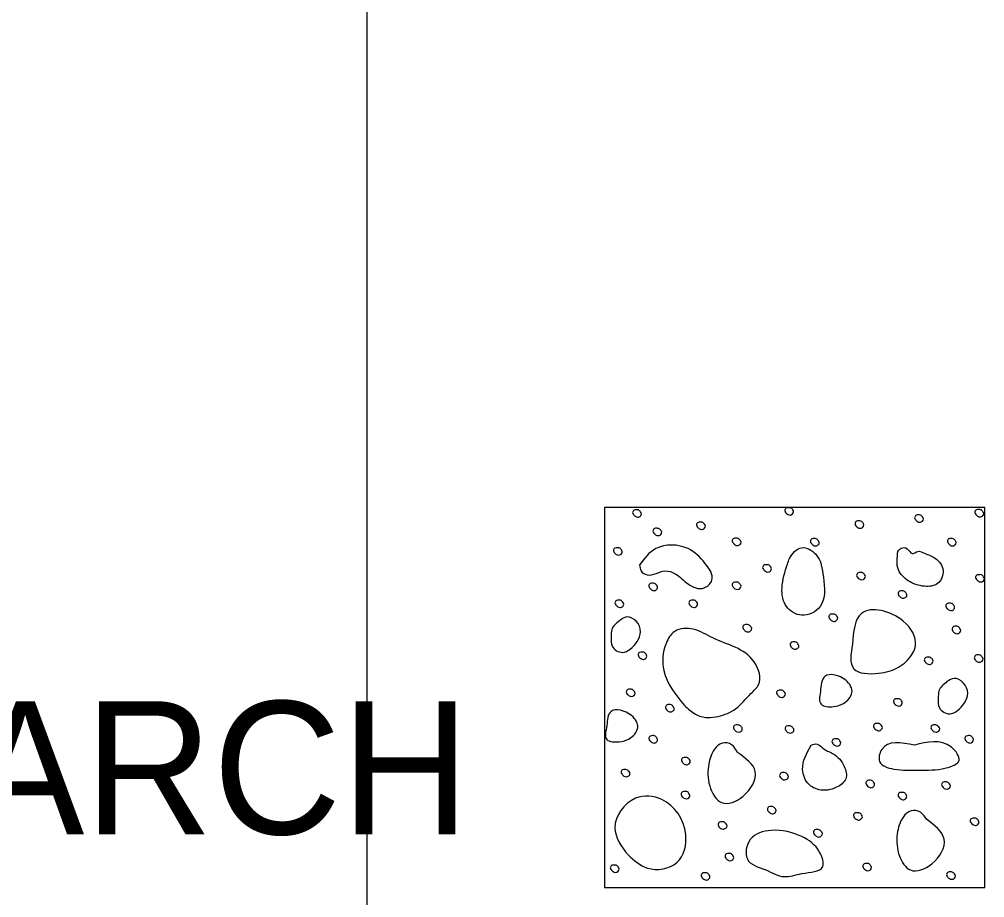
# Model space of a CAD drawing. Extents: x 0 to 34, y 0 to 22.
# Drawn here: x 11.621 to 12.637, y 19.526 to 20.451 of the extents above; entities that cross this region are included whole.
import ezdxf

# ---------------------------------------------------------------- set-up
doc = ezdxf.new("R2010")
doc.units = 0
doc.layers.add('SH_Data', color=7, linetype='Continuous')
doc.layers.add('SH_Text', color=7, linetype='Continuous')

msp = doc.modelspace()

# ---------------------------------------------------------------- linework, layer by layer
at = {"layer": 'SH_Data'}
msp.add_line((11.9872, 3.594), (11.9872, 21.0221), dxfattribs=at)
msp.add_lwpolyline([(12.2372, 19.5371), (12.6372, 19.5371), (12.6372, 19.9371), (12.2372, 19.9371)], close=True, dxfattribs=at)
at = {"layer": 'SH_Text'}
for p, q in [((12.2372, 19.9371), (12.2372, 19.9371)), ((12.6372, 19.9371), (12.6372, 19.9371)), ((12.2372, 19.5371), (12.2372, 19.5371)), ((12.6372, 19.5371), (12.6372, 19.5371))]:
    msp.add_line(p, q, dxfattribs=at)
for points in [[(12.275, 19.9324), (12.276, 19.9304), (12.2749, 19.928), (12.2721, 19.9268), (12.2695, 19.9277), (12.2675, 19.9296), (12.2667, 19.9316), (12.2683, 19.9343), (12.2707, 19.9346), (12.2727, 19.9344), (12.275, 19.9324)], [(12.4353, 19.9345), (12.4361, 19.9326), (12.4349, 19.9302), (12.4323, 19.9291), (12.4297, 19.93), (12.4277, 19.9318), (12.4269, 19.9338), (12.4284, 19.9365), (12.4309, 19.9368), (12.4329, 19.9367), (12.4353, 19.9345)], [(12.6353, 19.9325), (12.6363, 19.9307), (12.6351, 19.9283), (12.6323, 19.9271), (12.6298, 19.9279), (12.6278, 19.9298), (12.6269, 19.9318), (12.6285, 19.9345), (12.6309, 19.9348), (12.6329, 19.9347), (12.6353, 19.9325)], [(12.572, 19.9268), (12.5729, 19.925), (12.5717, 19.9226), (12.569, 19.9214), (12.5664, 19.9222), (12.5644, 19.9242), (12.5635, 19.9262), (12.5651, 19.9288), (12.5675, 19.9292), (12.5695, 19.929), (12.572, 19.9268)], [(12.2965, 19.9129), (12.2973, 19.9109), (12.2963, 19.9085), (12.2935, 19.9074), (12.2909, 19.9083), (12.2889, 19.9101), (12.2881, 19.9121), (12.2897, 19.9149), (12.2921, 19.9151), (12.2941, 19.9149), (12.2965, 19.9129)], [(12.3422, 19.9194), (12.3432, 19.9174), (12.3421, 19.915), (12.3393, 19.9139), (12.3367, 19.9147), (12.3347, 19.9166), (12.3339, 19.9186), (12.3355, 19.9213), (12.3379, 19.9216), (12.3399, 19.9214), (12.3422, 19.9194)], [(12.5092, 19.9206), (12.51, 19.9187), (12.509, 19.9162), (12.5062, 19.9151), (12.5036, 19.916), (12.5016, 19.9178), (12.5008, 19.9198), (12.5023, 19.9226), (12.5048, 19.9228), (12.5068, 19.9227), (12.5092, 19.9206)], [(12.38, 19.9024), (12.3809, 19.9005), (12.3797, 19.8981), (12.377, 19.8969), (12.3745, 19.8978), (12.3725, 19.8997), (12.3715, 19.9017), (12.3731, 19.9044), (12.3755, 19.9047), (12.3775, 19.9045), (12.38, 19.9024)], [(12.4622, 19.902), (12.4631, 19.9001), (12.462, 19.8977), (12.4592, 19.8965), (12.4566, 19.8975), (12.4546, 19.8993), (12.4538, 19.9013), (12.4554, 19.904), (12.4578, 19.9043), (12.4598, 19.9041), (12.4622, 19.902)], [(12.6064, 19.902), (12.6072, 19.9001), (12.6061, 19.8977), (12.6034, 19.8965), (12.6008, 19.8975), (12.5988, 19.8993), (12.598, 19.9013), (12.5995, 19.904), (12.602, 19.9043), (12.604, 19.9041), (12.6064, 19.902)], [(12.2549, 19.8923), (12.2558, 19.8905), (12.2546, 19.888), (12.2519, 19.8869), (12.2494, 19.8877), (12.2474, 19.8895), (12.2465, 19.8915), (12.248, 19.8943), (12.2505, 19.8945), (12.2525, 19.8945), (12.2549, 19.8923)], [(12.274, 19.8767), (12.291, 19.8937), (12.325, 19.8937), (12.3428, 19.8783), (12.3501, 19.8605), (12.342, 19.8524), (12.325, 19.8565), (12.312, 19.867), (12.3007, 19.8702), (12.282, 19.8661), (12.2756, 19.8702), (12.274, 19.8767)], [(12.4296, 19.8775), (12.4239, 19.8523), (12.4285, 19.8328), (12.4445, 19.8236), (12.464, 19.8328), (12.4674, 19.8637), (12.4594, 19.8878), (12.4445, 19.8947), (12.4319, 19.8832), (12.4296, 19.8775)], [(12.5459, 19.8908), (12.5465, 19.8713), (12.5567, 19.8599), (12.5739, 19.8541), (12.5876, 19.857), (12.5934, 19.8707), (12.5854, 19.8834), (12.5739, 19.889), (12.567, 19.8908), (12.5607, 19.8885), (12.5556, 19.8936), (12.5493, 19.8942), (12.5459, 19.8908)], [(12.412, 19.8745), (12.4129, 19.8726), (12.4117, 19.8701), (12.409, 19.869), (12.4065, 19.8699), (12.4045, 19.8717), (12.4035, 19.8737), (12.4051, 19.8765), (12.4076, 19.8767), (12.4096, 19.8766), (12.412, 19.8745)], [(12.5108, 19.8664), (12.5117, 19.8645), (12.5105, 19.862), (12.5078, 19.861), (12.5052, 19.8618), (12.5032, 19.8636), (12.5024, 19.8656), (12.504, 19.8684), (12.5064, 19.8686), (12.5084, 19.8685), (12.5108, 19.8664)], [(12.6361, 19.864), (12.637, 19.8622), (12.6358, 19.8597), (12.6331, 19.8586), (12.6306, 19.8594), (12.6286, 19.8613), (12.6276, 19.8633), (12.6292, 19.866), (12.6316, 19.8663), (12.6337, 19.8662), (12.6361, 19.864)], [(12.292, 19.8551), (12.293, 19.8531), (12.2919, 19.8507), (12.2892, 19.8495), (12.2866, 19.8505), (12.2846, 19.8523), (12.2837, 19.8543), (12.2853, 19.857), (12.2877, 19.8573), (12.2898, 19.8571), (12.292, 19.8551)], [(12.38, 19.8561), (12.3808, 19.8543), (12.3796, 19.8518), (12.377, 19.8507), (12.3744, 19.8515), (12.3724, 19.8534), (12.3715, 19.8554), (12.373, 19.8581), (12.3755, 19.8584), (12.3775, 19.8583), (12.38, 19.8561)], [(12.5545, 19.8469), (12.5554, 19.845), (12.5543, 19.8426), (12.5515, 19.8415), (12.549, 19.8423), (12.547, 19.8442), (12.5461, 19.8462), (12.5477, 19.8489), (12.5501, 19.8492), (12.5521, 19.849), (12.5545, 19.8469)], [(12.2565, 19.8372), (12.2574, 19.8353), (12.2563, 19.8329), (12.2535, 19.8317), (12.251, 19.8326), (12.249, 19.8345), (12.2481, 19.8365), (12.2497, 19.8392), (12.2521, 19.8395), (12.2541, 19.8393), (12.2565, 19.8372)], [(12.3343, 19.8372), (12.3351, 19.8353), (12.334, 19.8329), (12.3313, 19.8317), (12.3287, 19.8326), (12.3267, 19.8345), (12.3259, 19.8365), (12.3275, 19.8392), (12.3299, 19.8395), (12.3319, 19.8393), (12.3343, 19.8372)], [(12.498, 19.7932), (12.5076, 19.8256), (12.5514, 19.8175), (12.5643, 19.7916), (12.5465, 19.7689), (12.5255, 19.7625), (12.4995, 19.7673), (12.498, 19.7932)], [(12.6048, 19.834), (12.6056, 19.832), (12.6045, 19.8296), (12.6017, 19.8285), (12.5992, 19.8294), (12.5971, 19.8312), (12.5963, 19.8332), (12.5979, 19.836), (12.6003, 19.8362), (12.6023, 19.8361), (12.6048, 19.834)], [(12.4817, 19.8226), (12.4825, 19.8207), (12.4814, 19.8183), (12.4786, 19.8171), (12.4761, 19.818), (12.474, 19.8199), (12.4732, 19.8219), (12.4748, 19.8246), (12.4772, 19.8249), (12.4792, 19.8247), (12.4817, 19.8226)], [(12.2527, 19.8178), (12.2607, 19.8218), (12.2705, 19.8172), (12.275, 19.8063), (12.2716, 19.796), (12.2642, 19.788), (12.2561, 19.7845), (12.2453, 19.7909), (12.2441, 19.8005), (12.2447, 19.8086), (12.2527, 19.8178)], [(12.3911, 19.8115), (12.392, 19.8096), (12.3909, 19.8072), (12.3881, 19.806), (12.3855, 19.8069), (12.3835, 19.8088), (12.3827, 19.8108), (12.3843, 19.8135), (12.3867, 19.8138), (12.3887, 19.8136), (12.3911, 19.8115)], [(12.3213, 19.7286), (12.2995, 19.7653), (12.3019, 19.794), (12.311, 19.8066), (12.3305, 19.8089), (12.3511, 19.7997), (12.3946, 19.7745), (12.3992, 19.7505), (12.3912, 19.7413), (12.3751, 19.7252), (12.3568, 19.7172), (12.3454, 19.716), (12.3328, 19.7195), (12.3213, 19.7286)], [(12.6112, 19.8096), (12.6121, 19.8078), (12.611, 19.8054), (12.6082, 19.8042), (12.6056, 19.805), (12.6036, 19.8069), (12.6028, 19.8089), (12.6044, 19.8116), (12.6068, 19.812), (12.6088, 19.8118), (12.6112, 19.8096)], [(12.4407, 19.7934), (12.4417, 19.7914), (12.4406, 19.789), (12.4379, 19.7878), (12.4353, 19.7886), (12.4333, 19.7905), (12.4325, 19.7925), (12.434, 19.7952), (12.4365, 19.7955), (12.4385, 19.7954), (12.4407, 19.7934)], [(12.2809, 19.7825), (12.2817, 19.7807), (12.2805, 19.7782), (12.2779, 19.7771), (12.2753, 19.778), (12.2733, 19.7798), (12.2724, 19.7818), (12.274, 19.7845), (12.2765, 19.7848), (12.2785, 19.7847), (12.2809, 19.7825)], [(12.5821, 19.7772), (12.583, 19.7754), (12.5818, 19.773), (12.579, 19.7718), (12.5765, 19.7726), (12.5745, 19.7745), (12.5736, 19.7765), (12.5752, 19.7792), (12.5776, 19.7795), (12.5796, 19.7794), (12.5821, 19.7772)], [(12.6347, 19.7795), (12.6356, 19.7777), (12.6345, 19.7753), (12.6317, 19.7741), (12.6291, 19.7749), (12.6271, 19.7768), (12.6263, 19.7788), (12.6279, 19.7815), (12.6303, 19.7818), (12.6323, 19.7817), (12.6347, 19.7795)], [(12.4643, 19.743), (12.4691, 19.7592), (12.491, 19.7551), (12.4975, 19.7421), (12.4885, 19.7308), (12.478, 19.7275), (12.465, 19.73), (12.4643, 19.743)], [(12.5975, 19.7537), (12.605, 19.7571), (12.6147, 19.7525), (12.6193, 19.7416), (12.6159, 19.7313), (12.6085, 19.7233), (12.6005, 19.7199), (12.5895, 19.7262), (12.5884, 19.7359), (12.589, 19.744), (12.5975, 19.7537)], [(12.2685, 19.7435), (12.2694, 19.7415), (12.2682, 19.7391), (12.2655, 19.738), (12.2629, 19.7389), (12.2609, 19.7407), (12.26, 19.7427), (12.2616, 19.7455), (12.264, 19.7457), (12.266, 19.7456), (12.2685, 19.7435)], [(12.4266, 19.7425), (12.4275, 19.7406), (12.4263, 19.7382), (12.4236, 19.737), (12.421, 19.7379), (12.419, 19.7398), (12.4181, 19.7418), (12.4197, 19.7445), (12.4222, 19.7448), (12.4242, 19.7446), (12.4266, 19.7425)], [(12.5497, 19.7335), (12.5505, 19.7316), (12.5494, 19.7291), (12.5467, 19.728), (12.5441, 19.7289), (12.5421, 19.7307), (12.5412, 19.7327), (12.5428, 19.7355), (12.5453, 19.7357), (12.5473, 19.7356), (12.5497, 19.7335)], [(12.2396, 19.7074), (12.2436, 19.722), (12.2655, 19.718), (12.272, 19.705), (12.263, 19.6936), (12.2525, 19.6904), (12.2396, 19.6928), (12.2396, 19.7074)], [(12.3095, 19.7274), (12.3105, 19.7254), (12.3094, 19.723), (12.3067, 19.7218), (12.3041, 19.7226), (12.3021, 19.7245), (12.3013, 19.7265), (12.3028, 19.7292), (12.3053, 19.7295), (12.3073, 19.7294), (12.3095, 19.7274)], [(12.3813, 19.7059), (12.3821, 19.704), (12.381, 19.7016), (12.3783, 19.7005), (12.3757, 19.7013), (12.3737, 19.7032), (12.3728, 19.7052), (12.3744, 19.7079), (12.3768, 19.7082), (12.3788, 19.708), (12.3813, 19.7059)], [(12.4356, 19.7049), (12.4365, 19.703), (12.4353, 19.7006), (12.4326, 19.6995), (12.43, 19.7003), (12.428, 19.7022), (12.4271, 19.7042), (12.4287, 19.7069), (12.4311, 19.7072), (12.4331, 19.707), (12.4356, 19.7049)], [(12.5286, 19.7075), (12.5295, 19.7056), (12.5284, 19.7032), (12.5256, 19.702), (12.523, 19.703), (12.521, 19.7048), (12.5202, 19.7068), (12.5218, 19.7095), (12.5242, 19.7098), (12.5262, 19.7096), (12.5286, 19.7075)], [(12.5889, 19.706), (12.59, 19.704), (12.5888, 19.7016), (12.586, 19.7005), (12.5835, 19.7013), (12.5815, 19.7032), (12.5806, 19.7052), (12.5822, 19.7079), (12.5846, 19.7082), (12.5866, 19.708), (12.5889, 19.706)], [(12.292, 19.6947), (12.293, 19.6927), (12.2919, 19.6903), (12.2892, 19.6891), (12.2866, 19.69), (12.2846, 19.6919), (12.2837, 19.6939), (12.2853, 19.6965), (12.2877, 19.6969), (12.2898, 19.6967), (12.292, 19.6947)], [(12.4849, 19.6913), (12.4858, 19.6895), (12.4846, 19.687), (12.4819, 19.6859), (12.4793, 19.6867), (12.4773, 19.6886), (12.4765, 19.6906), (12.478, 19.6933), (12.4805, 19.6936), (12.4825, 19.6935), (12.4849, 19.6913)], [(12.5632, 19.687), (12.6021, 19.6846), (12.6102, 19.6709), (12.5965, 19.6629), (12.5678, 19.6605), (12.5415, 19.6617), (12.5266, 19.6697), (12.5289, 19.6824), (12.5632, 19.687)], [(12.6247, 19.6945), (12.6255, 19.6927), (12.6243, 19.6903), (12.6217, 19.6891), (12.6191, 19.69), (12.6171, 19.6919), (12.6162, 19.6939), (12.6178, 19.6965), (12.6203, 19.6969), (12.6223, 19.6967), (12.6247, 19.6945)], [(12.3771, 19.6792), (12.3958, 19.659), (12.3828, 19.633), (12.3601, 19.6265), (12.3488, 19.6411), (12.3464, 19.6646), (12.3529, 19.6825), (12.361, 19.689), (12.3707, 19.6873), (12.3771, 19.6792)], [(12.4545, 19.687), (12.4456, 19.6611), (12.4521, 19.6457), (12.4626, 19.64), (12.4813, 19.6425), (12.491, 19.6514), (12.4894, 19.6644), (12.4772, 19.6781), (12.4667, 19.6838), (12.461, 19.6879), (12.4545, 19.687)], [(12.3264, 19.6717), (12.3274, 19.6697), (12.3262, 19.6673), (12.3235, 19.6661), (12.3209, 19.667), (12.3189, 19.6689), (12.318, 19.6709), (12.3196, 19.6736), (12.322, 19.6739), (12.324, 19.6737), (12.3264, 19.6717)], [(12.2629, 19.659), (12.2639, 19.657), (12.2627, 19.6546), (12.26, 19.6535), (12.2575, 19.6543), (12.2555, 19.6562), (12.2546, 19.6582), (12.2561, 19.6609), (12.2586, 19.6612), (12.2606, 19.661), (12.2629, 19.659)], [(12.4299, 19.6556), (12.4307, 19.6538), (12.4295, 19.6514), (12.4269, 19.6502), (12.4243, 19.651), (12.4223, 19.653), (12.4214, 19.655), (12.423, 19.6576), (12.4254, 19.658), (12.4274, 19.6578), (12.4299, 19.6556)], [(12.5205, 19.6475), (12.5214, 19.6457), (12.5203, 19.6433), (12.5175, 19.6421), (12.515, 19.643), (12.513, 19.6448), (12.5121, 19.6469), (12.5137, 19.6495), (12.5161, 19.6499), (12.5181, 19.6497), (12.5205, 19.6475)], [(12.6003, 19.646), (12.6012, 19.644), (12.6001, 19.6416), (12.5973, 19.6405), (12.5947, 19.6414), (12.5927, 19.6432), (12.5919, 19.6452), (12.5935, 19.648), (12.5959, 19.6482), (12.5979, 19.648), (12.6003, 19.646)], [(12.2618, 19.5713), (12.248, 19.6), (12.2698, 19.6309), (12.2973, 19.6297), (12.3225, 19.593), (12.3133, 19.5633), (12.2824, 19.5575), (12.2618, 19.5713)], [(12.326, 19.636), (12.327, 19.634), (12.3259, 19.6315), (12.3232, 19.6304), (12.3206, 19.6312), (12.3186, 19.633), (12.3177, 19.635), (12.3193, 19.6378), (12.3218, 19.638), (12.3238, 19.638), (12.326, 19.636)], [(12.5545, 19.6349), (12.5553, 19.633), (12.5542, 19.6306), (12.5515, 19.6294), (12.5489, 19.6303), (12.5469, 19.6321), (12.546, 19.6341), (12.5476, 19.6369), (12.55, 19.6372), (12.552, 19.637), (12.5545, 19.6349)], [(12.4169, 19.62), (12.4177, 19.6181), (12.4166, 19.6157), (12.4139, 19.6145), (12.4113, 19.6155), (12.4093, 19.6173), (12.4085, 19.6193), (12.41, 19.622), (12.4125, 19.6223), (12.4145, 19.6221), (12.4169, 19.62)], [(12.5076, 19.6135), (12.5085, 19.6116), (12.5073, 19.6092), (12.5045, 19.608), (12.502, 19.609), (12.5, 19.6108), (12.4991, 19.6128), (12.5007, 19.6155), (12.5031, 19.6158), (12.5051, 19.6156), (12.5076, 19.6135)], [(12.576, 19.6089), (12.5945, 19.5879), (12.5816, 19.5619), (12.559, 19.5555), (12.5476, 19.57), (12.5452, 19.5935), (12.5516, 19.6114), (12.5598, 19.6178), (12.5695, 19.6162), (12.576, 19.6089)], [(12.6304, 19.6078), (12.6312, 19.6059), (12.6301, 19.6035), (12.6274, 19.6023), (12.6248, 19.6032), (12.6228, 19.605), (12.6219, 19.607), (12.6235, 19.6098), (12.6259, 19.61), (12.6279, 19.6099), (12.6304, 19.6078)], [(12.365, 19.604), (12.366, 19.602), (12.3648, 19.5995), (12.362, 19.5984), (12.3595, 19.5992), (12.3575, 19.601), (12.3566, 19.603), (12.3582, 19.6058), (12.3606, 19.606), (12.3626, 19.606), (12.365, 19.604)], [(12.4068, 19.5558), (12.3874, 19.5671), (12.3905, 19.5874), (12.4125, 19.5971), (12.4448, 19.5906), (12.4635, 19.5744), (12.4667, 19.559), (12.4448, 19.5517), (12.4262, 19.5485), (12.4068, 19.5558)], [(12.4654, 19.5958), (12.4664, 19.5938), (12.4652, 19.5914), (12.4625, 19.5902), (12.4599, 19.5911), (12.4579, 19.593), (12.457, 19.595), (12.4586, 19.5977), (12.461, 19.598), (12.463, 19.5978), (12.4654, 19.5958)], [(12.3722, 19.5707), (12.3732, 19.5687), (12.372, 19.5663), (12.3694, 19.5651), (12.3668, 19.566), (12.3648, 19.5679), (12.3639, 19.5699), (12.3655, 19.5725), (12.368, 19.5729), (12.37, 19.5727), (12.3722, 19.5707)], [(12.2517, 19.5584), (12.2525, 19.5565), (12.2514, 19.5541), (12.2487, 19.553), (12.2461, 19.5538), (12.2441, 19.5557), (12.2432, 19.5577), (12.2448, 19.5604), (12.2473, 19.5607), (12.2493, 19.5605), (12.2517, 19.5584)], [(12.5173, 19.56), (12.5181, 19.5581), (12.517, 19.5557), (12.5143, 19.5546), (12.5117, 19.5555), (12.5097, 19.5573), (12.5089, 19.5593), (12.5105, 19.562), (12.5129, 19.5623), (12.5149, 19.5622), (12.5173, 19.56)], [(12.3472, 19.5503), (12.3481, 19.5485), (12.347, 19.546), (12.3442, 19.5449), (12.3416, 19.5458), (12.3396, 19.5476), (12.3388, 19.5496), (12.3404, 19.5524), (12.3428, 19.5526), (12.3448, 19.5525), (12.3472, 19.5503)], [(12.6055, 19.5513), (12.6065, 19.5492), (12.6053, 19.5468), (12.6025, 19.5457), (12.6, 19.5465), (12.598, 19.5484), (12.5971, 19.5504), (12.5987, 19.5531), (12.6011, 19.5534), (12.6031, 19.5533), (12.6055, 19.5513)]]:
    msp.add_spline(points, degree=3, dxfattribs=at)

# ---------------------------------------------------------------- texts
msp.add_text('HDR IS UNAWARE OF ANY PRIOR GEOTECHNICAL EXPLORATIONS AT THE GAL-218-5.78 PROJECT SITE. A SEARCH ', height=0.14, dxfattribs=at).set_placement((1.6196, 19.5931))

doc.saveas('drawing.dxf')
